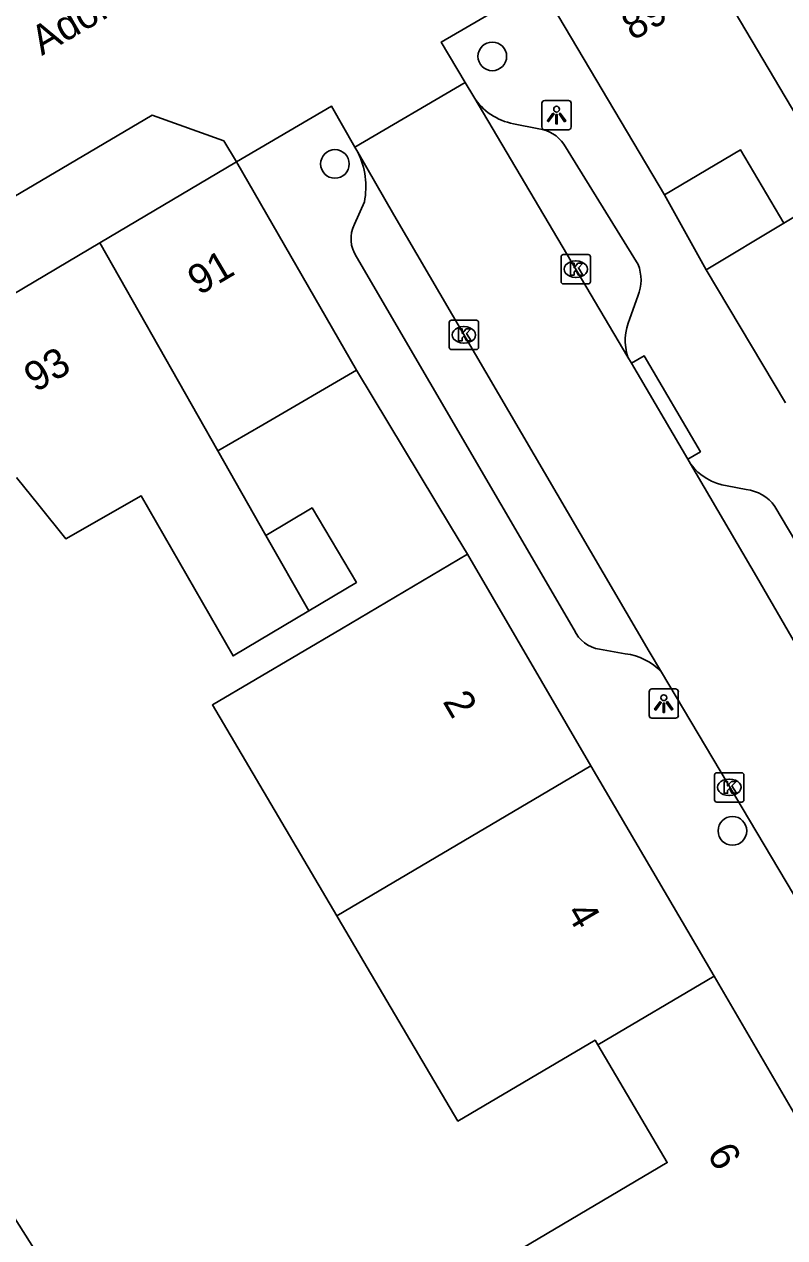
# Model space of a CAD drawing. Extents: x 161771 to 163125, y 382479 to 383177.
# Drawn here: x 162193.95 to 162219.91, y 382739.55 to 382780.94 of the extents above; entities that cross this region are included whole.
import ezdxf

# ---------------------------------------------------------------- set-up
doc = ezdxf.new("R2010")
doc.units = 0
for name, color, linetype in [('IMGEO_Boom', 7, 'Continuous'), ('IMGEO_Kolk', 7, 'Continuous'), ('IMGEO_Lichtpunt', 7, 'Continuous'), ('IMGEO_Muur', 7, 'Continuous'), ('IMGEO_Openbare_ruimte_label', 7, 'Continuous'), ('IMGEO_Pand', 7, 'Continuous'), ('IMGEO_Pand_nummerreeks', 7, 'Continuous'), ('IMGEO_Rijbaan_lokaal_open', 7, 'Continuous'), ('IMGEO_Voetpad_open', 7, 'Continuous'), ('IMGEO_Woonerf_open', 7, 'Continuous')]:
    doc.layers.add(name, color=color, linetype=linetype)

msp = doc.modelspace()

# ---------------------------------------------------------------- linework, layer by layer
at = {"layer": 'IMGEO_Boom'}
for centre in [(162209.928, 382779.844), (162204.553, 382776.176), (162218.126, 382753.425)]:
    msp.add_circle(centre, 0.489, dxfattribs=at)
at = {"layer": 'IMGEO_Kolk'}
for p, q in [((162212.277, 382772.159), (162212.277, 382773.011)), ((162212.352, 382773.085), (162213.204, 382773.085)), ((162213.278, 382773.011), (162213.278, 382772.159)), ((162212.765, 382772.865), (162212.79, 382772.865)), ((162213.204, 382772.085), (162212.352, 382772.085)), ((162212.788, 382772.305), (162212.763, 382772.305)), ((162208.531, 382770.845), (162209.383, 382770.845)), ((162208.456, 382769.919), (162208.456, 382770.771)), ((162208.944, 382770.625), (162208.969, 382770.625)), ((162209.457, 382770.771), (162209.457, 382769.919)), ((162208.967, 382770.065), (162208.942, 382770.065)), ((162209.383, 382769.845), (162208.531, 382769.845)), ((162217.518, 382754.483), (162217.518, 382755.335)), ((162217.593, 382755.409), (162218.445, 382755.409)), ((162218.006, 382755.189), (162218.031, 382755.189)), ((162218.519, 382755.335), (162218.519, 382754.483)), ((162218.445, 382754.409), (162217.593, 382754.409)), ((162218.029, 382754.629), (162218.004, 382754.629))]:
    msp.add_line(p, q, dxfattribs=at)
for points in [[(162212.277, 382772.159), (162212.277, 382773.011)], [(162212.352, 382773.085), (162213.204, 382773.085)], [(162213.278, 382773.011), (162213.278, 382772.159)], [(162212.598, 382772.785), (162212.721, 382772.785), (162212.721, 382772.634), (162212.851, 382772.785), (162213.015, 382772.785), (162212.869, 382772.634), (162213.022, 382772.385), (162212.87, 382772.385), (162212.785, 382772.549), (162212.721, 382772.482), (162212.721, 382772.385), (162212.598, 382772.385), (162212.598, 382772.785)], [(162213.204, 382772.085), (162212.352, 382772.085)], [(162208.531, 382770.845), (162209.383, 382770.845)], [(162208.456, 382769.919), (162208.456, 382770.771)], [(162208.777, 382770.545), (162208.9, 382770.545), (162208.9, 382770.394), (162209.03, 382770.545), (162209.194, 382770.545), (162209.048, 382770.394), (162209.201, 382770.145), (162209.049, 382770.145), (162208.964, 382770.309), (162208.9, 382770.242), (162208.9, 382770.145), (162208.777, 382770.145), (162208.777, 382770.545)], [(162209.457, 382770.771), (162209.457, 382769.919)], [(162209.383, 382769.845), (162208.531, 382769.845)], [(162217.518, 382754.483), (162217.518, 382755.335)], [(162217.593, 382755.409), (162218.445, 382755.409)], [(162217.839, 382755.109), (162217.962, 382755.109), (162217.962, 382754.958), (162218.092, 382755.109), (162218.256, 382755.109), (162218.11, 382754.958), (162218.263, 382754.709), (162218.111, 382754.709), (162218.026, 382754.873), (162217.962, 382754.806), (162217.962, 382754.709), (162217.839, 382754.709), (162217.839, 382755.109)], [(162218.519, 382755.335), (162218.519, 382754.483)], [(162218.445, 382754.409), (162217.593, 382754.409)]]:
    msp.add_lwpolyline(points, dxfattribs=at)
for centre, start, end in [((162212.354, 382773.009), 91.552, 178.448), ((162212.354, 382773.009), 91.552, 178.448), ((162213.202, 382773.009), 1.552, 88.448), ((162213.202, 382773.009), 1.552, 88.448), ((162212.354, 382772.161), 181.552, 268.448), ((162212.354, 382772.161), 181.552, 268.448), ((162213.202, 382772.161), 271.552, 358.448), ((162213.202, 382772.161), 271.552, 358.448), ((162208.533, 382770.769), 91.552, 178.448), ((162208.533, 382770.769), 91.552, 178.448), ((162209.381, 382770.769), 1.552, 88.448), ((162209.381, 382770.769), 1.552, 88.448), ((162208.533, 382769.921), 181.552, 268.448), ((162208.533, 382769.921), 181.552, 268.448), ((162209.381, 382769.921), 271.552, 358.448), ((162209.381, 382769.921), 271.552, 358.448), ((162217.595, 382755.333), 91.552, 178.448), ((162217.595, 382755.333), 91.552, 178.448), ((162218.443, 382755.333), 1.552, 88.448), ((162218.443, 382755.333), 1.552, 88.448), ((162217.595, 382754.485), 181.552, 268.448), ((162217.595, 382754.485), 181.552, 268.448), ((162218.443, 382754.485), 271.552, 358.448), ((162218.443, 382754.485), 271.552, 358.448)]:
    msp.add_arc(centre, 0.0765, start, end, dxfattribs=at)
for centre, major_axis, ratio, start_param, end_param in [((162212.764, 382772.585), (-0.387, 0.002), 0.722429, 4.712389, 7.853982), ((162212.789, 382772.585), (-0.39, 0.002), 0.717154, 1.570796, 4.712389), ((162208.943, 382770.345), (-0.387, 0.002), 0.722429, 4.712389, 7.853982), ((162208.968, 382770.345), (-0.39, 0.002), 0.717154, 1.570796, 4.712389), ((162218.005, 382754.909), (-0.387, 0.002), 0.722429, 4.712389, 7.853982), ((162218.03, 382754.909), (-0.39, 0.002), 0.717154, 1.570796, 4.712389)]:
    msp.add_ellipse(centre, major_axis=major_axis, ratio=ratio, start_param=start_param, end_param=end_param, dxfattribs=at)
at = {"layer": 'IMGEO_Lichtpunt'}
for p, q in [((162212.526, 382778.339), (162211.718, 382778.339)), ((162212.526, 382778.339), (162211.718, 382778.339)), ((162211.624, 382778.244), (162211.624, 382777.437)), ((162211.624, 382778.244), (162211.624, 382777.437)), ((162212.62, 382777.437), (162212.62, 382778.244)), ((162212.62, 382777.437), (162212.62, 382778.244)), ((162211.718, 382777.343), (162212.526, 382777.343)), ((162211.718, 382777.343), (162212.526, 382777.343)), ((162215.283, 382758.17), (162215.283, 382757.363)), ((162215.283, 382758.17), (162215.283, 382757.363)), ((162216.185, 382758.265), (162215.377, 382758.265)), ((162216.185, 382758.265), (162215.377, 382758.265)), ((162216.279, 382757.363), (162216.279, 382758.17)), ((162216.279, 382757.363), (162216.279, 382758.17)), ((162215.377, 382757.269), (162216.185, 382757.269)), ((162215.377, 382757.269), (162216.185, 382757.269))]:
    msp.add_line(p, q, dxfattribs=at)
for points in [[(162211.998, 382777.908), (162212.037, 382777.88), (162211.849, 382777.618), (162211.811, 382777.645), (162211.998, 382777.908)], [(162212.21, 382777.88), (162212.248, 382777.907), (162212.435, 382777.645), (162212.396, 382777.617), (162212.21, 382777.88)], [(162212.1, 382777.86), (162212.147, 382777.86), (162212.147, 382777.538), (162212.1, 382777.538), (162212.1, 382777.86)], [(162215.657, 382757.834), (162215.696, 382757.806), (162215.508, 382757.544), (162215.47, 382757.571), (162215.657, 382757.834)], [(162215.759, 382757.786), (162215.806, 382757.786), (162215.806, 382757.464), (162215.759, 382757.464), (162215.759, 382757.786)], [(162215.869, 382757.806), (162215.907, 382757.833), (162216.094, 382757.571), (162216.055, 382757.543), (162215.869, 382757.806)]]:
    msp.add_lwpolyline(points, dxfattribs=at)
for centre in [(162212.123, 382778.042), (162215.782, 382757.968)]:
    msp.add_circle(centre, 0.0994, dxfattribs=at)
for centre, start, end in [((162211.718, 382778.244), 90, 180), ((162211.718, 382778.244), 90, 180), ((162212.526, 382778.244), 0, 90), ((162212.526, 382778.244), 0, 90), ((162211.718, 382777.437), 180, 270), ((162211.718, 382777.437), 180, 270), ((162212.526, 382777.437), 270, 0), ((162212.526, 382777.437), 270, 360), ((162215.377, 382758.17), 90, 180), ((162215.377, 382758.17), 90, 180), ((162216.185, 382758.17), 0, 90), ((162216.185, 382758.17), 0, 90), ((162215.377, 382757.363), 180, 270), ((162215.377, 382757.363), 180, 270), ((162216.185, 382757.363), 270, 0), ((162216.185, 382757.363), 270, 360)]:
    msp.add_arc(centre, 0.0946, start, end, dxfattribs=at)
at = {"layer": 'IMGEO_Muur'}
for points in [[(162217.229, 382772.561), (162215.809, 382775.118)], [(162205.288, 382769.14), (162208.538, 382763.761)]]:
    msp.add_lwpolyline(points, dxfattribs=at)
at = {"layer": 'IMGEO_Pand'}
for points in [[(162216.076, 382784.959), (162220.322, 382777.791), (162220.421, 382777.85), (162221.899, 382775.355)], [(162215.809, 382775.118), (162211.552, 382782.301)], [(162219.885, 382774.151), (162218.403, 382776.654), (162215.809, 382775.118)], [(162196.527, 382773.479), (162201.192, 382776.242)], [(162201.192, 382776.242), (162205.288, 382769.14)], [(162221.899, 382775.355), (162221.8, 382775.296), (162221.52, 382775.129), (162219.885, 382774.151)], [(162217.229, 382772.561), (162219.885, 382774.151)], [(162190.324, 382769.649), (162190.214, 382769.739), (162196.527, 382773.479)], [(162200.56, 382766.385), (162196.527, 382773.479)], [(162219.94, 382768.03), (162217.229, 382772.561)], [(162205.288, 382769.14), (162202.091, 382767.277), (162200.56, 382766.385)], [(162200.56, 382766.385), (162202.197, 382763.505)], [(162203.659, 382760.932), (162201.076, 382759.395), (162197.938, 382764.858), (162195.372, 382763.383), (162194.448, 382764.532), (162193.686, 382765.479)], [(162202.197, 382763.505), (162203.775, 382764.444), (162205.287, 382761.901), (162203.659, 382760.932)], [(162202.197, 382763.505), (162203.659, 382760.932)], [(162209.081, 382762.862), (162204.776, 382760.321), (162200.372, 382757.722), (162204.618, 382750.527)], [(162213.297, 382755.649), (162209.081, 382762.862)], [(162204.618, 382750.527), (162213.297, 382755.649)], [(162217.497, 382748.465), (162216.599, 382750), (162213.297, 382755.649)], [(162213.53, 382746.123), (162213.434, 382746.285), (162208.754, 382743.523), (162205.656, 382748.769), (162204.929, 382750), (162204.662, 382750.452), (162204.618, 382750.527)], [(162213.53, 382746.123), (162217.497, 382748.465)], [(162222.921, 382739.185), (162217.497, 382748.465)], [(162201.314, 382725.281), (162209.151, 382729.906), (162207.502, 382732.7), (162212.639, 382735.732), (162210.69, 382739.035), (162215.899, 382742.108), (162213.53, 382746.123)]]:
    msp.add_lwpolyline(points, dxfattribs=at)
at = {"layer": 'IMGEO_Rijbaan_lokaal_open'}
for points in [[(162205.237, 382776.753), (162209.001, 382778.957)], [(162209.001, 382778.957), (162209.293, 382778.464)], [(162209.293, 382778.464), (162214.556, 382769.581)], [(162205.338, 382776.576), (162205.237, 382776.753)], [(162215.701, 382758.834), (162215.28, 382759.547), (162206.561, 382774.44), (162205.338, 382776.576)], [(162214.556, 382769.581), (162214.677, 382769.377)], [(162214.677, 382769.377), (162216.602, 382766.102)], [(162216.602, 382766.102), (162216.697, 382765.942)], [(162216.697, 382765.942), (162218.952, 382762.106), (162223.353, 382754.508), (162224.741, 382752.264), (162226.082, 382750), (162227.75, 382747.185), (162228.58, 382745.736)], [(162224.804, 382743.465), (162221.559, 382749.005), (162220.966, 382750), (162215.701, 382758.834)]]:
    msp.add_lwpolyline(points, dxfattribs=at)
at = {"layer": 'IMGEO_Voetpad_open'}
for points in [[(162209.001, 382778.957), (162208.186, 382780.333), (162211.552, 382782.301)], [(162201.192, 382776.242), (162204.442, 382778.142), (162205.237, 382776.753)], [(162210.653, 382777.546), (162211.516, 382777.368)], [(162212.366, 382776.847), (162214.903, 382772.746)], [(162217.229, 382772.561), (162215.809, 382775.118)], [(162205.217, 382774.119), (162205.561, 382774.881)], [(162212.726, 382760.281), (162205.293, 382773.002)], [(162214.902, 382771.667), (162214.623, 382770.905)], [(162214.677, 382769.377), (162215.107, 382769.63), (162217.032, 382766.355), (162216.602, 382766.102)], [(162209.081, 382762.862), (162208.538, 382763.761), (162205.288, 382769.14)], [(162217.946, 382765.192), (162218.593, 382765.065)], [(162219.571, 382764.494), (162227.187, 382751.683), (162228.175, 382750), (162229.964, 382746.954)], [(162214.465, 382759.468), (162213.589, 382759.62)], [(162179.128, 382754.587), (162183.743, 382746.682), (162188.079, 382748.937), (162195.203, 382737.711), (162193.936, 382736.907)]]:
    msp.add_lwpolyline(points, dxfattribs=at)
for centre, radius, start, end in [((162211.014, 382779.548), 2.034, 212.1933, 259.768), ((162211.384, 382776.199), 1.176, 33.4134, 83.5749), ((162202.886, 382775.391), 2.724, 349.2036, 25.7864), ((162206.22, 382773.626), 1.117, 153.8215, 213.9633), ((162213.534, 382772.208), 1.471, 338.4319, 21.4619), ((162216.363, 382770.153), 1.896, 156.6385, 197.5676), ((162218.253, 382767.119), 1.951, 217.0974, 260.9346), ((162218.465, 382763.722), 1.349, 34.9017, 84.5417), ((162213.768, 382760.747), 1.142, 204.1165, 260.9841), ((162214.229, 382757.487), 1.995, 42.4752, 83.2141)]:
    msp.add_arc(centre, radius, start, end, dxfattribs=at)
at = {"layer": 'IMGEO_Woonerf_open'}
msp.add_lwpolyline([(162201.192, 382776.242), (162200.759, 382776.963), (162198.317, 382777.835), (162188.854, 382772.264), (162188.701, 382772.522), (162176.332, 382765.454)], dxfattribs=at)

# ---------------------------------------------------------------- texts
at = {"layer": 'IMGEO_Openbare_ruimte_label'}
msp.add_text('Adolf van Cortenbachstraat', height=1, rotation=30.2069, dxfattribs=at).set_placement((162194.547, 382779.856))
at = {"layer": 'IMGEO_Pand_nummerreeks'}
for s, rotation, p in [('89', 30.4355, (162214.728, 382780.363)), ('91', 30.6418, (162199.917, 382771.674)), ('93', 30.6418, (162194.33, 382768.365)), ('2', 300.3093, (162208.217, 382757.839)), ('4', 300.3093, (162212.426, 382750.64)), ('6', 300.3035, (162217.238, 382742.408))]:
    msp.add_text(s, height=1, rotation=rotation, dxfattribs=at).set_placement(p)

doc.saveas('drawing.dxf')
